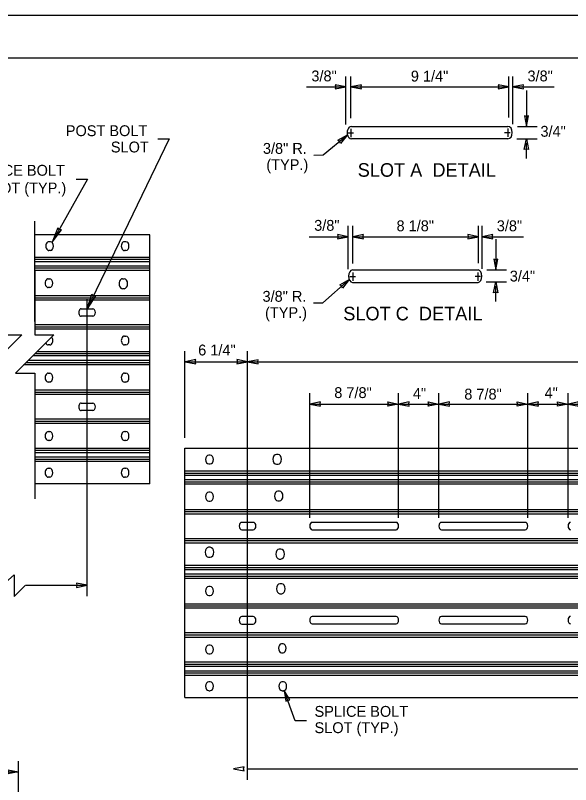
# Model space of a CAD drawing. Extents: x 1312564.2 to 1312581.5, y 1207298.4 to 1207352.6.
# Drawn here: x 1312572.27 to 1312576.35, y 1207346.96 to 1207352.62 of the extents above; entities that cross this region are included whole.
import ezdxf

# ---------------------------------------------------------------- set-up
doc = ezdxf.new("R2010")
doc.units = 0
for name, color, linetype in [('Level 1', 7, 'Continuous'), ('Level 14', 7, 'Continuous'), ('Level 15', 7, 'Continuous'), ('Level 2', 7, 'Continuous'), ('Level 20', 7, 'Continuous'), ('Level 6', 7, 'Continuous'), ('Level 8', 7, 'Continuous')]:
    doc.layers.add(name, color=color, linetype=linetype)

msp = doc.modelspace()

# ---------------------------------------------------------------- linework, layer by layer
at = {"layer": 'Level 1'}
msp.add_line((1312565.4155, 1207352.3083), (1312581.1655, 1207352.3083), dxfattribs=at)
at = {"layer": 'Level 14'}
for p, q in [((1312574.4342, 1207349.7604), (1312575.0885, 1207349.7604)), ((1312575.0885, 1207349.7604), (1312575.3851, 1207349.7604)), ((1312575.3497, 1207349.7588), (1312575.3506, 1207349.7588)), ((1312575.3851, 1207349.7603), (1312576.0393, 1207349.7603)), ((1312576.0393, 1207349.7603), (1312576.3359, 1207349.7603)), ((1312576.3359, 1207349.7604), (1312576.9901, 1207349.7604))]:
    msp.add_line(p, q, dxfattribs=at)
for points in [[(1312573.9766, 1207350.0715), (1312573.898, 1207350.087), (1312573.9017, 1207350.0715), (1312573.898, 1207350.0561)], [(1312573.9767, 1207350.0715), (1312574.0553, 1207350.0561), (1312574.0517, 1207350.0715), (1312574.0553, 1207350.0869)], [(1312574.4342, 1207349.7604), (1312574.5128, 1207349.745), (1312574.5092, 1207349.7604), (1312574.5128, 1207349.7758)], [(1312575.0885, 1207349.7604), (1312575.0099, 1207349.745), (1312575.0135, 1207349.7604), (1312575.0099, 1207349.7758)], [(1312575.0885, 1207349.7604), (1312575.167, 1207349.745), (1312575.1634, 1207349.7604), (1312575.167, 1207349.7758)], [(1312575.3851, 1207349.7604), (1312575.3065, 1207349.745), (1312575.3101, 1207349.7604), (1312575.3065, 1207349.7758)], [(1312575.3851, 1207349.7603), (1312575.4636, 1207349.7449), (1312575.46, 1207349.7603), (1312575.4636, 1207349.7757)], [(1312576.0393, 1207349.7603), (1312575.9607, 1207349.7449), (1312575.9643, 1207349.7603), (1312575.9607, 1207349.7757)], [(1312576.0393, 1207349.7603), (1312576.1179, 1207349.7449), (1312576.1142, 1207349.7603), (1312576.1179, 1207349.7757)], [(1312576.3359, 1207349.7603), (1312576.2573, 1207349.7449), (1312576.2609, 1207349.7603), (1312576.2573, 1207349.7757)], [(1312576.3359, 1207349.7604), (1312576.4145, 1207349.745), (1312576.4108, 1207349.7604), (1312576.4145, 1207349.7758)]]:
    msp.add_lwpolyline(points, close=True, dxfattribs=at)
at = {"layer": 'Level 15'}
for p, q in [((1312574.6999, 1207351.8176), (1312574.6999, 1207352.1712)), ((1312574.7363, 1207351.8655), (1312574.7363, 1207352.1712)), ((1312575.9001, 1207351.8685), (1312575.9001, 1207352.1712)), ((1312575.9298, 1207351.8206), (1312575.9298, 1207352.1712)), ((1312574.7367, 1207352.0951), (1312575.9001, 1207352.0951)), ((1312575.9298, 1207352.0951), (1312576.2348, 1207352.0951)), ((1312576.0296, 1207352.0668), (1312576.0296, 1207351.8028)), ((1312574.7369, 1207351.7858), (1312574.7369, 1207351.7245)), ((1312575.8916, 1207351.7888), (1312575.8916, 1207351.7275)), ((1312575.9642, 1207351.8028), (1312576.1096, 1207351.8028)), ((1312574.7169, 1207351.7566), (1312574.757, 1207351.7566)), ((1312575.8685, 1207351.7596), (1312575.9086, 1207351.7596)), ((1312575.959, 1207351.7122), (1312576.1091, 1207351.7122)), ((1312576.0281, 1207351.6803), (1312576.0281, 1207351.5683)), ((1312574.7177, 1207350.7524), (1312574.7177, 1207351.0721)), ((1312574.7504, 1207350.7955), (1312574.7504, 1207351.0721)), ((1312575.6763, 1207350.7982), (1312575.6763, 1207351.0721)), ((1312575.703, 1207350.7551), (1312575.703, 1207351.0721)), ((1312574.4306, 1207350.9921), (1312574.7177, 1207350.9921)), ((1312574.7507, 1207350.9921), (1312575.6763, 1207350.9921)), ((1312575.703, 1207350.9921), (1312576.0088, 1207350.9921)), ((1312575.8037, 1207350.9738), (1312575.8037, 1207350.7473)), ((1312574.7302, 1207350.6985), (1312574.7703, 1207350.6985)), ((1312574.7512, 1207350.7289), (1312574.7512, 1207350.6676)), ((1312575.6916, 1207350.6985), (1312575.6516, 1207350.6985)), ((1312575.6706, 1207350.7289), (1312575.6706, 1207350.6676)), ((1312575.7382, 1207350.7473), (1312575.8837, 1207350.7473)), ((1312575.733, 1207350.6586), (1312575.8831, 1207350.6586)), ((1312575.8021, 1207350.6267), (1312575.8021, 1207350.5147)), ((1312572.7951, 1207348.3462), (1312572.7951, 1207350.532)), ((1312573.5148, 1207349.5118), (1312573.5151, 1207350.1498)), ((1312573.9763, 1207346.9951), (1312573.9766, 1207350.1497)), ((1312573.5163, 1207350.0715), (1312573.9766, 1207350.0715)), ((1312573.9766, 1207350.0715), (1312579.5128, 1207350.0715)), ((1312572.2683, 1207349.9888), (1312572.4093, 1207349.9888)), ((1312572.2683, 1207349.9888), (1312572.4093, 1207349.9888)), ((1312572.4093, 1207349.9888), (1312572.4093, 1207349.0631)), ((1312574.4342, 1207348.9225), (1312574.4342, 1207349.8404)), ((1312575.0885, 1207348.9225), (1312575.0885, 1207349.8404)), ((1312575.3851, 1207348.9225), (1312575.3851, 1207349.8404)), ((1312576.0393, 1207348.9225), (1312576.0393, 1207349.8404)), ((1312576.3359, 1207348.9225), (1312576.3359, 1207349.8404)), ((1312572.3409, 1207348.4261), (1312572.4193, 1207348.4261)), ((1312572.4193, 1207348.4261), (1312572.7951, 1207348.4261)), ((1312572.2907, 1207344.6331), (1312572.2907, 1207347.133)), ((1312573.9763, 1207347.0751), (1312579.9604, 1207347.0751)), ((1312566.1218, 1207347.053), (1312572.2907, 1207347.053))]:
    msp.add_line(p, q, dxfattribs=at)
for points in [[(1312575.9298, 1207352.0951), (1312576.0083, 1207352.0797), (1312576.0047, 1207352.0951), (1312576.0083, 1207352.1105)], [(1312576.0296, 1207351.8028), (1312576.045, 1207351.8814), (1312576.0296, 1207351.8778), (1312576.0142, 1207351.8814)], [(1312574.7111, 1207351.741), (1312574.661, 1207351.6786), (1312574.6538, 1207351.6927), (1312574.6411, 1207351.7022)], [(1312576.0291, 1207351.7122), (1312576.0446, 1207351.6336), (1312576.0291, 1207351.6373), (1312576.0137, 1207351.6336)], [(1312574.7177, 1207350.9921), (1312574.6391, 1207351.0075), (1312574.6427, 1207350.9921), (1312574.6391, 1207350.9767)], [(1312574.7507, 1207350.9921), (1312574.8293, 1207350.9767), (1312574.8256, 1207350.9921), (1312574.8293, 1207351.0075)], [(1312575.6763, 1207350.9921), (1312575.5977, 1207351.0075), (1312575.6014, 1207350.9921), (1312575.5977, 1207350.9767)], [(1312575.703, 1207350.9921), (1312575.7816, 1207350.9767), (1312575.778, 1207350.9921), (1312575.7816, 1207351.0075)], [(1312575.8037, 1207350.7473), (1312575.8191, 1207350.8259), (1312575.8037, 1207350.8223), (1312575.7883, 1207350.8259)], [(1312575.8032, 1207350.6586), (1312575.8186, 1207350.58), (1312575.8032, 1207350.5837), (1312575.7878, 1207350.58)], [(1312572.7947, 1207350.4607), (1312572.8308, 1207350.57), (1312572.8419, 1207350.5587), (1312572.8576, 1207350.557)], [(1312573.5163, 1207350.0715), (1312573.5949, 1207350.0561), (1312573.5913, 1207350.0715), (1312573.5949, 1207350.087)], [(1312572.7951, 1207348.4261), (1312572.7165, 1207348.4415), (1312572.7201, 1207348.4261), (1312572.7165, 1207348.4107)], [(1312574.247, 1207347.6523), (1312574.2589, 1207347.5731), (1312574.2722, 1207347.5817), (1312574.2879, 1207347.5834)], [(1312572.2907, 1207347.053), (1312572.2121, 1207347.0376), (1312572.2157, 1207347.053), (1312572.2121, 1207347.0684)]]:
    msp.add_lwpolyline(points, close=True, dxfattribs=at)
for points in [[(1312574.4651, 1207351.5932), (1312574.5329, 1207351.5937), (1312574.7111, 1207351.741)], [(1312573.3153, 1207351.7121), (1312573.3987, 1207351.7121), (1312572.7947, 1207350.4607)], [(1312572.1734, 1207351.1055), (1312572.1734, 1207350.2708), (1312572.3144, 1207350.2708), (1312572.0324, 1207349.9888)], [(1312572.4087, 1207351.1055), (1312572.4087, 1207350.3679)], [(1312572.4093, 1207350.7492), (1312572.4093, 1207350.2708), (1312572.5503, 1207350.2708), (1312572.2683, 1207349.9888)], [(1312572.4093, 1207350.7481), (1312572.4093, 1207350.2708), (1312572.5503, 1207350.2708), (1312572.2683, 1207349.9888)], [(1312574.4622, 1207350.5045), (1312574.53, 1207350.5051), (1312574.7243, 1207350.6776)], [(1312572.4093, 1207349.9888), (1312572.4093, 1207349.4622)], [(1312572.1726, 1207348.4261), (1312572.2571, 1207348.5042), (1312572.2571, 1207348.3428), (1312572.34, 1207348.4249)], [(1312574.4103, 1207347.4292), (1312574.3265, 1207347.4292), (1312574.247, 1207347.6523)]]:
    msp.add_lwpolyline(points, dxfattribs=at)
at = {"layer": 'Level 2'}
msp.add_lwpolyline([(1312564.478, 1207341.6208), (1312581.478, 1207341.6208), (1312581.478, 1207352.6208), (1312564.478, 1207352.6208)], close=True, dxfattribs=at)
at = {"layer": 'Level 6'}
for p, q in [((1312574.4109, 1207352.0951), (1312574.7011, 1207352.0951)), ((1312572.5145, 1207350.9556), (1312572.5258, 1207350.9556)), ((1312573.0695, 1207350.9556), (1312573.0808, 1207350.9556)), ((1312572.5258, 1207350.8903), (1312572.5145, 1207350.8903)), ((1312573.0808, 1207350.8903), (1312573.0695, 1207350.8903)), ((1312573.2564, 1207350.8397), (1312572.4129, 1207350.8397)), ((1312573.2564, 1207350.824), (1312572.4129, 1207350.824)), ((1312573.2564, 1207350.8082), (1312572.413, 1207350.8082)), ((1312573.2564, 1207350.7756), (1312572.4131, 1207350.7756)), ((1312573.2564, 1207350.7598), (1312572.4131, 1207350.7598)), ((1312573.2564, 1207350.7441), (1312572.4132, 1207350.7441)), ((1312572.5094, 1207350.6826), (1312572.5208, 1207350.6826)), ((1312573.0562, 1207350.6817), (1312573.0687, 1207350.6817)), ((1312572.5208, 1207350.6173), (1312572.5094, 1207350.6173)), ((1312573.0687, 1207350.6092), (1312573.0562, 1207350.6092)), ((1312573.2564, 1207350.5559), (1312572.4137, 1207350.5559)), ((1312573.2564, 1207350.5401), (1312572.4138, 1207350.5401)), ((1312573.2564, 1207350.5243), (1312572.4138, 1207350.5243)), ((1312572.7522, 1207350.4607), (1312572.8372, 1207350.4607)), ((1312572.8372, 1207350.4063), (1312572.7522, 1207350.4063)), ((1312573.2564, 1207350.3427), (1312572.4093, 1207350.3427)), ((1312573.2564, 1207350.3269), (1312572.4093, 1207350.3269)), ((1312573.2564, 1207350.3112), (1312572.4093, 1207350.3112)), ((1312573.0695, 1207350.2606), (1312573.0808, 1207350.2606)), ((1312572.5094, 1207350.1954), (1312572.5093, 1207350.1955)), ((1312572.5208, 1207350.1954), (1312572.5094, 1207350.1954)), ((1312572.5206, 1207350.1955), (1312572.5208, 1207350.1954)), ((1312573.0808, 1207350.1954), (1312573.0695, 1207350.1954)), ((1312573.2564, 1207350.1296), (1312572.4151, 1207350.1296)), ((1312573.2564, 1207350.1453), (1312572.4248, 1207350.1453)), ((1312573.2564, 1207350.0806), (1312572.3623, 1207350.0806)), ((1312573.2564, 1207350.1143), (1312572.3967, 1207350.1143)), ((1312573.2564, 1207350.0491), (1312572.3261, 1207350.0491)), ((1312573.2564, 1207350.0648), (1312572.346, 1207350.0648)), ((1312572.5094, 1207349.9876), (1312572.5208, 1207349.9876)), ((1312573.0695, 1207349.9876), (1312573.0808, 1207349.9876)), ((1312572.5208, 1207349.9224), (1312572.5094, 1207349.9224)), ((1312573.0808, 1207349.9224), (1312573.0695, 1207349.9224)), ((1312573.2564, 1207349.8615), (1312572.4159, 1207349.8615)), ((1312573.2564, 1207349.8457), (1312572.416, 1207349.8457)), ((1312573.2564, 1207349.8305), (1312572.416, 1207349.8305)), ((1312572.7522, 1207349.7668), (1312572.8372, 1207349.7668)), ((1312572.8372, 1207349.7124), (1312572.7522, 1207349.7124)), ((1312573.2564, 1207349.6488), (1312572.4166, 1207349.6488)), ((1312573.2564, 1207349.6325), (1312572.4166, 1207349.6325)), ((1312573.2564, 1207349.6168), (1312572.4167, 1207349.6168)), ((1312572.5094, 1207349.5575), (1312572.5208, 1207349.5575)), ((1312573.0695, 1207349.5575), (1312573.0808, 1207349.5575)), ((1312572.5208, 1207349.4923), (1312572.5094, 1207349.4923)), ((1312573.0808, 1207349.4923), (1312573.0695, 1207349.4923)), ((1312573.2564, 1207349.4335), (1312572.4173, 1207349.4335)), ((1312573.2564, 1207349.4177), (1312572.4173, 1207349.4177)), ((1312573.2564, 1207349.402), (1312572.4173, 1207349.402)), ((1312573.2564, 1207349.3687), (1312572.4175, 1207349.3687)), ((1312573.2564, 1207349.353), (1312572.4175, 1207349.353)), ((1312573.2564, 1207349.3372), (1312572.4176, 1207349.3372)), ((1312573.7017, 1207349.3845), (1312573.6904, 1207349.3845)), ((1312574.2012, 1207349.3901), (1312574.1886, 1207349.3901)), ((1312572.5094, 1207349.2872), (1312572.5208, 1207349.2872)), ((1312573.0695, 1207349.2872), (1312573.0808, 1207349.2872)), ((1312573.6904, 1207349.3192), (1312573.7017, 1207349.3192)), ((1312574.1886, 1207349.3175), (1312574.2012, 1207349.3175)), ((1312572.5208, 1207349.2219), (1312572.5094, 1207349.2219)), ((1312573.0808, 1207349.2219), (1312573.0695, 1207349.2219)), ((1312573.5148, 1207349.2686), (1312579.5054, 1207349.2686)), ((1312573.5148, 1207349.2528), (1312579.5054, 1207349.2528)), ((1312573.5148, 1207349.2371), (1312579.5054, 1207349.2371)), ((1312573.5148, 1207349.2044), (1312579.5125, 1207349.2044)), ((1312573.5148, 1207349.1887), (1312579.5125, 1207349.1887)), ((1312573.5148, 1207349.1729), (1312579.5125, 1207349.1729)), ((1312573.7017, 1207349.1114), (1312573.6904, 1207349.1114)), ((1312574.212, 1207349.1193), (1312574.1994, 1207349.1193)), ((1312573.6904, 1207349.0462), (1312573.7017, 1207349.0462)), ((1312574.1994, 1207349.0468), (1312574.212, 1207349.0468)), ((1312573.5148, 1207348.9848), (1312579.5054, 1207348.9848)), ((1312573.5148, 1207348.969), (1312579.5054, 1207348.969)), ((1312573.5148, 1207348.9532), (1312579.5054, 1207348.9532)), ((1312574.019, 1207348.8896), (1312573.934, 1207348.8896)), ((1312575.0697, 1207348.8896), (1312574.4532, 1207348.8896)), ((1312576.0205, 1207348.8896), (1312575.404, 1207348.8896)), ((1312573.934, 1207348.8352), (1312574.019, 1207348.8352)), ((1312574.4532, 1207348.8352), (1312575.0697, 1207348.8352)), ((1312575.404, 1207348.8352), (1312576.0205, 1207348.8352)), ((1312573.5148, 1207348.7715), (1312579.5054, 1207348.7715)), ((1312573.5148, 1207348.7558), (1312579.5054, 1207348.7558)), ((1312573.5148, 1207348.74), (1312579.5054, 1207348.74)), ((1312573.7023, 1207348.7058), (1312573.6897, 1207348.7058)), ((1312574.2223, 1207348.692), (1312574.2097, 1207348.692)), ((1312573.6897, 1207348.6333), (1312573.7023, 1207348.6333)), ((1312574.2097, 1207348.6195), (1312574.2223, 1207348.6195)), ((1312573.5148, 1207348.5742), (1312579.5054, 1207348.5742)), ((1312573.5148, 1207348.5584), (1312579.5054, 1207348.5584)), ((1312573.5148, 1207348.5432), (1312579.5054, 1207348.5432)), ((1312573.5148, 1207348.5095), (1312578.294, 1207348.5095)), ((1312573.5148, 1207348.4937), (1312579.5054, 1207348.4937)), ((1312573.5148, 1207348.4779), (1312579.5054, 1207348.4779)), ((1312574.2278, 1207348.4368), (1312574.2152, 1207348.4368)), ((1312573.7017, 1207348.4165), (1312573.6904, 1207348.4165)), ((1312573.6904, 1207348.3513), (1312573.7017, 1207348.3513)), ((1312574.2152, 1207348.3643), (1312574.2278, 1207348.3643)), ((1312573.5148, 1207348.2903), (1312579.5054, 1207348.2903)), ((1312573.5148, 1207348.2746), (1312579.5054, 1207348.2746)), ((1312573.5148, 1207348.2593), (1312579.5054, 1207348.2593)), ((1312574.019, 1207348.1957), (1312573.934, 1207348.1957)), ((1312575.0697, 1207348.1966), (1312574.4532, 1207348.1966)), ((1312576.0205, 1207348.1966), (1312575.404, 1207348.1966)), ((1312573.934, 1207348.1413), (1312574.019, 1207348.1413)), ((1312574.4532, 1207348.1423), (1312575.0697, 1207348.1423)), ((1312575.404, 1207348.1423), (1312576.0205, 1207348.1423)), ((1312573.5148, 1207348.0777), (1312579.5125, 1207348.0777)), ((1312573.5148, 1207348.0614), (1312579.5125, 1207348.0614)), ((1312573.5148, 1207348.0456), (1312579.5125, 1207348.0456)), ((1312573.7017, 1207347.9864), (1312573.6904, 1207347.9864)), ((1312574.2377, 1207347.9954), (1312574.2265, 1207347.9954)), ((1312573.6904, 1207347.9211), (1312573.7017, 1207347.9211)), ((1312574.2265, 1207347.9301), (1312574.2377, 1207347.9301)), ((1312573.5148, 1207347.8624), (1312579.5054, 1207347.8624)), ((1312573.5148, 1207347.8466), (1312579.5054, 1207347.8466)), ((1312573.5148, 1207347.8308), (1312579.5054, 1207347.8308)), ((1312573.5148, 1207347.7976), (1312579.5054, 1207347.7976)), ((1312573.5148, 1207347.7819), (1312579.5054, 1207347.7819)), ((1312573.5148, 1207347.7661), (1312579.5054, 1207347.7661)), ((1312573.7017, 1207347.716), (1312573.6904, 1207347.716)), ((1312574.2412, 1207347.716), (1312574.2299, 1207347.716)), ((1312573.6904, 1207347.6508), (1312573.7017, 1207347.6508)), ((1312574.2299, 1207347.6508), (1312574.2412, 1207347.6508))]:
    msp.add_line(p, q, dxfattribs=at)
for points in [[(1312574.7011, 1207352.0951), (1312574.6225, 1207352.1105), (1312574.6261, 1207352.0951), (1312574.6225, 1207352.0797)], [(1312574.7367, 1207352.0951), (1312574.8152, 1207352.0797), (1312574.8116, 1207352.0951), (1312574.8152, 1207352.1105)], [(1312575.9001, 1207352.0951), (1312575.8216, 1207352.1105), (1312575.8252, 1207352.0951), (1312575.8216, 1207352.0797)], [(1312572.5371, 1207350.9509), (1312572.6059, 1207351.0431), (1312572.5903, 1207351.0458), (1312572.5799, 1207351.0577)], [(1312574.7243, 1207350.6776), (1312574.6758, 1207350.6139), (1312574.6683, 1207350.6278), (1312574.6553, 1207350.6369)], [(1312573.8721, 1207347.0751), (1312573.9507, 1207347.0596), (1312573.947, 1207347.0751), (1312573.9507, 1207347.0905)]]:
    msp.add_lwpolyline(points, close=True, dxfattribs=at)
msp.add_lwpolyline([(1312572.7158, 1207351.4158), (1312572.7977, 1207351.4158), (1312572.5371, 1207350.9509)], dxfattribs=at)
for centre, major_axis, start_param, end_param in [((1312572.5144, 1207350.9228), (0, 0.0326), 0, 3.141593), ((1312572.5257, 1207350.9228), (0, 0.0326), 3.141593, 6.283185), ((1312573.0694, 1207350.9228), (0, 0.0326), 0, 3.141593), ((1312573.0807, 1207350.9228), (0, 0.0326), 3.141593, 6.283185), ((1312572.5093, 1207350.6501), (0, 0.0326), 0, 3.141593), ((1312572.5206, 1207350.6501), (0, 0.0326), 3.141593, 6.283185), ((1312573.056, 1207350.6456), (0, 0.0363), 0, 3.141593), ((1312573.0686, 1207350.6456), (0, 0.0363), 3.141593, 6.283185), ((1312572.7523, 1207350.4337), (0, 0.0272), 0, 3.141593), ((1312572.8373, 1207350.4337), (0, 0.0272), 3.141593, 6.283185), ((1312572.5206, 1207350.2281), (0, 0.0326), 3.141593, 5.654654), ((1312573.0694, 1207350.2281), (0, 0.0326), 0, 3.141593), ((1312573.0807, 1207350.2281), (0, 0.0326), 3.141593, 6.283185), ((1312572.5093, 1207350.2281), (0, 0.0326), 2.133937, 3.141593), ((1312572.5093, 1207349.9551), (0, 0.0326), 0, 3.141593), ((1312572.5206, 1207349.9551), (0, 0.0326), 3.141593, 6.283185), ((1312573.0694, 1207349.9551), (0, 0.0326), 0, 3.141593), ((1312573.0807, 1207349.9551), (0, 0.0326), 3.141593, 6.283185), ((1312572.7523, 1207349.7398), (0, 0.0272), 0, 3.141593), ((1312572.8373, 1207349.7398), (0, 0.0272), 3.141593, 6.283185), ((1312572.5093, 1207349.525), (0, 0.0326), 0, 3.141593), ((1312572.5206, 1207349.525), (0, 0.0326), 3.141593, 6.283185), ((1312573.0694, 1207349.525), (0, 0.0326), 0, 3.141593), ((1312573.0807, 1207349.525), (0, 0.0326), 3.141593, 6.283185), ((1312573.6905, 1207349.3517), (0, -0.0326), 3.141593, 6.283185), ((1312573.7019, 1207349.3517), (0, 0.0326), 3.141593, 6.283185), ((1312574.1887, 1207349.3536), (0, -0.0363), 3.141593, 6.283185), ((1312574.2013, 1207349.3536), (0, 0.0363), 3.141593, 6.283185), ((1312572.5093, 1207349.2547), (0, 0.0326), 0, 3.141593), ((1312572.5206, 1207349.2547), (0, 0.0326), 3.141593, 6.283185), ((1312573.0694, 1207349.2547), (0, 0.0326), 0, 3.141593), ((1312573.0807, 1207349.2547), (0, 0.0326), 3.141593, 6.283185), ((1312573.6905, 1207349.0789), (0, -0.0326), 3.141593, 6.283185), ((1312573.7019, 1207349.0789), (0, 0.0326), 3.141593, 6.283185), ((1312574.1995, 1207349.0832), (0, -0.0363), 3.141593, 6.283185), ((1312574.2121, 1207349.0832), (0, 0.0363), 3.141593, 6.283185), ((1312573.9339, 1207348.8625), (0, -0.0272), 3.141593, 6.283185), ((1312574.0189, 1207348.8625), (0, 0.0272), 3.141593, 6.283185), ((1312574.4531, 1207348.8625), (0, -0.0272), 3.141593, 6.283185), ((1312575.0696, 1207348.8625), (0, 0.0272), 3.141593, 6.283185), ((1312575.4039, 1207348.8625), (0, -0.0272), 3.141593, 6.283185), ((1312576.0204, 1207348.8625), (0, 0.0272), 3.141593, 6.283185), ((1312576.3548, 1207348.8625), (0, -0.0272), 3.141593, 6.283185), ((1312573.6899, 1207348.6696), (0, -0.0363), 3.141593, 6.283185), ((1312573.7024, 1207348.6696), (0, 0.0363), 3.141593, 6.283185), ((1312574.2098, 1207348.6559), (0, -0.0363), 3.141593, 6.283185), ((1312574.2224, 1207348.6559), (0, 0.0363), 3.141593, 6.283185), ((1312574.2153, 1207348.4007), (0, -0.0363), 3.141593, 6.283185), ((1312574.2279, 1207348.4007), (0, 0.0363), 3.141593, 6.283185), ((1312573.6905, 1207348.384), (0, -0.0326), 3.141593, 6.283185), ((1312573.7019, 1207348.384), (0, 0.0326), 3.141593, 6.283185), ((1312573.9339, 1207348.1686), (0, -0.0272), 3.141593, 6.283185), ((1312574.0189, 1207348.1686), (0, 0.0272), 3.141593, 6.283185), ((1312574.4531, 1207348.1696), (0, -0.0272), 3.141593, 6.283185), ((1312575.0696, 1207348.1696), (0, 0.0272), 3.141593, 6.283185), ((1312575.4039, 1207348.1696), (0, -0.0272), 3.141593, 6.283185), ((1312576.0204, 1207348.1696), (0, 0.0272), 3.141593, 6.283185), ((1312576.3548, 1207348.1705), (0, -0.0272), 3.141593, 6.283185), ((1312573.6905, 1207347.9538), (0, -0.0326), 3.141593, 6.283185), ((1312573.7019, 1207347.9538), (0, 0.0326), 3.141593, 6.283185), ((1312574.2265, 1207347.9629), (0, -0.0326), 3.141593, 6.283185), ((1312574.2379, 1207347.9629), (0, 0.0326), 3.141593, 6.283185), ((1312573.6905, 1207347.6836), (0, -0.0326), 3.141593, 6.283185), ((1312573.7019, 1207347.6836), (0, 0.0326), 3.141593, 6.283185), ((1312574.23, 1207347.6836), (0, -0.0326), 3.141593, 6.283185), ((1312574.2413, 1207347.6836), (0, 0.0326), 3.141593, 6.283185)]:
    msp.add_ellipse(centre, major_axis=major_axis, ratio=0.694444, start_param=start_param, end_param=end_param, dxfattribs=at)
at = {"layer": 'Level 8'}
for p, q in [((1312574.7407, 1207351.8028), (1312575.8936, 1207351.8028)), ((1312575.8936, 1207351.7122), (1312574.7407, 1207351.7122)), ((1312573.2564, 1207351.0056), (1312572.4123, 1207351.0056)), ((1312573.2564, 1207349.172), (1312573.2564, 1207351.0056)), ((1312575.6733, 1207350.7468), (1312574.7486, 1207350.7468)), ((1312574.7486, 1207350.6552), (1312575.6733, 1207350.6552)), ((1312573.5148, 1207347.6008), (1312573.5148, 1207349.4345)), ((1312573.5148, 1207349.4345), (1312579.9451, 1207349.4345)), ((1312573.2564, 1207349.1719), (1312572.4181, 1207349.1719)), ((1312573.5148, 1207347.6008), (1312579.9447, 1207347.6008))]:
    msp.add_line(p, q, dxfattribs=at)
for centre, major_axis, ratio, start_param, end_param in [((1312574.7408, 1207351.7577), (0, 0.0453), 0.694444, 0, 3.141593), ((1312575.8938, 1207351.7577), (0, 0.0453), 0.694444, 3.141593, 6.283185), ((1312574.7485, 1207350.7012), (0, -0.0458), 0.618646, 3.141593, 6.283185), ((1312575.6731, 1207350.7012), (0, 0.0458), 0.618646, 3.141593, 6.283185)]:
    msp.add_ellipse(centre, major_axis=major_axis, ratio=ratio, start_param=start_param, end_param=end_param, dxfattribs=at)

# ---------------------------------------------------------------- texts
at = {"layer": 'Level 20'}
for s, height, p in [('3/8"', 0.07995, (1312574.4463, 1207352.1351)), ('9 1/4"', 0.07995, (1312575.1785, 1207352.1338)), ('3/8"', 0.07995, (1312576.0372, 1207352.1351)), ('POST BOLT', 0.07995, (1312572.6383, 1207351.7321)), ('3/4"', 0.07995, (1312576.1328, 1207351.7276)), ('SLOT', 0.07995, (1312572.9701, 1207351.6121)), ('3/8" R.', 0.07995, (1312574.0896, 1207351.6018)), ('(TYP.)', 0.07995, (1312574.1147, 1207351.4818)), ('SPLICE BOLT ', 0.079953, (1312571.9422, 1207351.4407)), ('SLOT A  DETAIL', 0.099942, (1312574.7874, 1207351.4332)), ('SLOT (TYP.)', 0.079953, (1312572.0238, 1207351.3108)), ('3/8"', 0.07995, (1312574.4669, 1207351.0354)), ('8 1/8"', 0.07995, (1312575.0732, 1207351.0321)), ('3/8"', 0.07995, (1312575.8112, 1207351.0321)), ('3/4"', 0.07995, (1312575.9069, 1207350.6621)), ('3/8" R.', 0.07995, (1312574.0867, 1207350.5131)), (' (TYP.)', 0.07995, (1312574.0756, 1207350.3932)), ('SLOT C  DETAIL', 0.099942, (1312574.6811, 1207350.3762)), ('6 1/4"', 0.07995, (1312573.6131, 1207350.1179)), ('8 7/8"', 0.07995, (1312574.6149, 1207349.8044)), ('4"', 0.07995, (1312575.1936, 1207349.7986)), ('8 7/8"', 0.07995, (1312575.572, 1207349.7936)), ('4"', 0.07995, (1312576.1631, 1207349.8022)), ('SPLICE BOLT ', 0.079953, (1312574.4697, 1207347.4583)), ('SLOT (TYP.)', 0.079953, (1312574.4697, 1207347.3383))]:
    msp.add_text(s, height=height, dxfattribs=at).set_placement(p)

doc.saveas('drawing.dxf')
